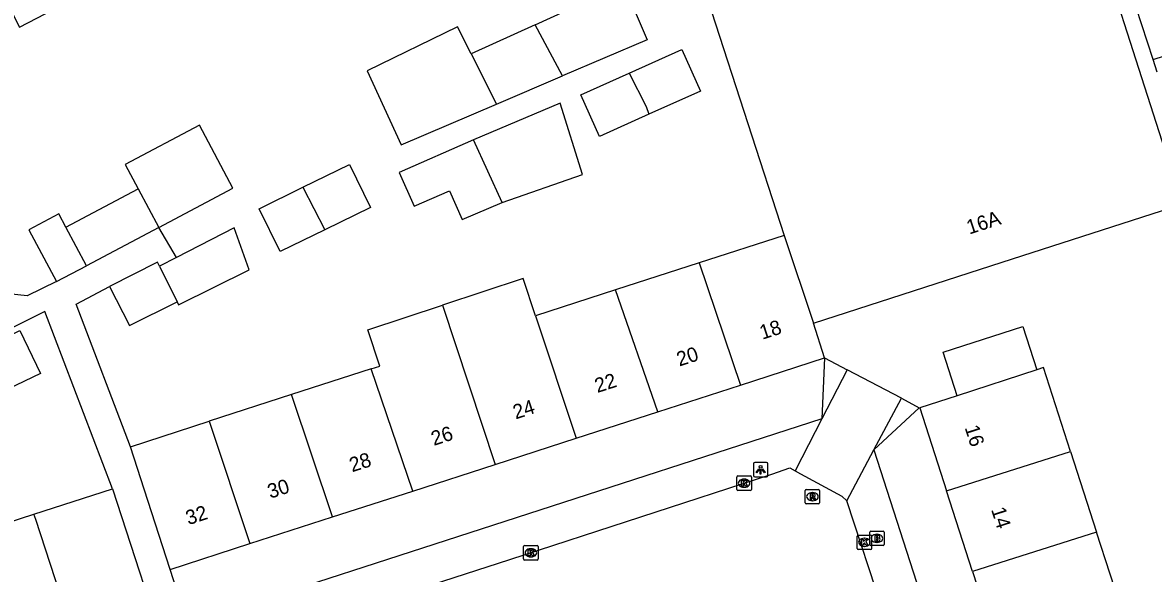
# Model space of a CAD drawing. Extents: x 158087 to 159494, y 382905 to 383981.
# Drawn here: x 159274.7 to 159352.8, y 383275.1 to 383313.2 of the extents above; entities that cross this region are included whole.
import ezdxf

# ---------------------------------------------------------------- set-up
doc = ezdxf.new("R2010")
doc.units = 0
for name, color, linetype in [('IMGEO_Brandkraan', 7, 'Continuous'), ('IMGEO_Erf', 7, 'Continuous'), ('IMGEO_Kolk', 7, 'Continuous'), ('IMGEO_Lichtpunt', 7, 'Continuous'), ('IMGEO_Pand', 7, 'Continuous'), ('IMGEO_Pand_nummerreeks', 7, 'Continuous'), ('IMGEO_Rijbaan_lokaal_open', 7, 'Continuous'), ('IMGEO_Rioolput', 7, 'Continuous'), ('IMGEO_Voetpad_open', 7, 'Continuous')]:
    doc.layers.add(name, color=color, linetype=linetype)

msp = doc.modelspace()

# ---------------------------------------------------------------- linework, layer by layer
at = {"layer": 'IMGEO_Brandkraan'}
for p, q in [((159333.278, 383278.06), (159334.13, 383278.06)), ((159333.203, 383277.134), (159333.203, 383277.986)), ((159333.714, 383277.28), (159333.689, 383277.28)), ((159333.691, 383277.84), (159333.716, 383277.84)), ((159334.204, 383277.986), (159334.204, 383277.134)), ((159334.13, 383277.06), (159333.278, 383277.06))]:
    msp.add_line(p, q, dxfattribs=at)
for points in [[(159333.278, 383278.06), (159334.13, 383278.06)], [(159333.203, 383277.134), (159333.203, 383277.986)], [(159333.551, 383277.76), (159333.551, 383277.36), (159333.764, 383277.36)], [(159333.782, 383277.76), (159333.551, 383277.76)], [(159333.73, 383277.679), (159333.676, 383277.679), (159333.676, 383277.603)], [(159333.676, 383277.603), (159333.729, 383277.603)], [(159333.738, 383277.527), (159333.676, 383277.527), (159333.676, 383277.446)], [(159333.676, 383277.446), (159333.738, 383277.446)], [(159334.204, 383277.986), (159334.204, 383277.134)], [(159334.13, 383277.06), (159333.278, 383277.06)]]:
    msp.add_lwpolyline(points, dxfattribs=at)
for centre, radius, start, end in [((159333.28, 383277.984), 0.0765, 91.55205, 178.44795), ((159333.28, 383277.984), 0.0765, 91.55205, 178.44795), ((159334.128, 383277.984), 0.0765, 1.55205, 88.44795), ((159334.128, 383277.984), 0.0765, 1.55205, 88.44795), ((159333.731, 383277.641), 0.0379, 267.82845, 90.93552), ((159333.739, 383277.486), 0.0404, 269.87594, 90.50774), ((159333.77, 383277.611), 0.251, 268.66757, 293.53466), ((159333.786, 383277.615), 0.145, 59.4692, 91.53667), ((159333.811, 383277.662), 0.0922, 285.51372, 58.15012), ((159333.816, 383277.47), 0.105, 301.31148, 78.98903), ((159333.28, 383277.136), 0.0765, 181.55205, 268.44795), ((159333.28, 383277.136), 0.0765, 181.55205, 268.44795), ((159334.128, 383277.136), 0.0765, 271.55205, 358.44795), ((159334.128, 383277.136), 0.0765, 271.55205, 358.44795)]:
    msp.add_arc(centre, radius, start, end, dxfattribs=at)
for centre, major_axis, ratio, start_param, end_param in [((159333.69, 383277.56), (-0.387, 0.002), 0.722429, 4.712389, 7.853982), ((159333.715, 383277.56), (-0.39, 0.002), 0.717154, 1.570796, 4.712389)]:
    msp.add_ellipse(centre, major_axis=major_axis, ratio=ratio, start_param=start_param, end_param=end_param, dxfattribs=at)
at = {"layer": 'IMGEO_Erf'}
for points in [[(159330.082, 383290.039), (159329.898, 383285.828)], [(159330.082, 383290.039), (159331.639, 383289.224)], [(159335.399, 383287.255), (159336.62, 383286.587), (159333.494, 383283.672)]]:
    msp.add_lwpolyline(points, dxfattribs=at)
at = {"layer": 'IMGEO_Kolk'}
for p, q in [((159324.022, 383280.948), (159324.022, 383281.8)), ((159324.097, 383281.874), (159324.949, 383281.874)), ((159324.51, 383281.654), (159324.535, 383281.654)), ((159325.023, 383281.8), (159325.023, 383280.948)), ((159324.949, 383280.874), (159324.097, 383280.874)), ((159324.533, 383281.094), (159324.508, 383281.094)), ((159332.336, 383276.862), (159332.336, 383277.714)), ((159332.411, 383277.788), (159333.263, 383277.788)), ((159332.824, 383277.568), (159332.849, 383277.568)), ((159333.337, 383277.714), (159333.337, 383276.862)), ((159309.289, 383276.135), (159309.289, 383276.987)), ((159309.364, 383277.061), (159310.216, 383277.061)), ((159309.777, 383276.841), (159309.802, 383276.841)), ((159310.29, 383276.987), (159310.29, 383276.135)), ((159333.263, 383276.788), (159332.411, 383276.788)), ((159332.847, 383277.008), (159332.822, 383277.008)), ((159310.216, 383276.061), (159309.364, 383276.061)), ((159309.8, 383276.281), (159309.775, 383276.281))]:
    msp.add_line(p, q, dxfattribs=at)
for points in [[(159324.022, 383280.948), (159324.022, 383281.8)], [(159324.097, 383281.874), (159324.949, 383281.874)], [(159324.343, 383281.574), (159324.466, 383281.574), (159324.466, 383281.423), (159324.596, 383281.574), (159324.76, 383281.574), (159324.614, 383281.423), (159324.767, 383281.174), (159324.615, 383281.174), (159324.53, 383281.338), (159324.466, 383281.271), (159324.466, 383281.174), (159324.343, 383281.174), (159324.343, 383281.574)], [(159325.023, 383281.8), (159325.023, 383280.948)], [(159324.949, 383280.874), (159324.097, 383280.874)], [(159332.336, 383276.862), (159332.336, 383277.714)], [(159332.411, 383277.788), (159333.263, 383277.788)], [(159332.657, 383277.488), (159332.78, 383277.488), (159332.78, 383277.337), (159332.91, 383277.488), (159333.074, 383277.488), (159332.928, 383277.337), (159333.081, 383277.088), (159332.929, 383277.088), (159332.844, 383277.252), (159332.78, 383277.185), (159332.78, 383277.088), (159332.657, 383277.088), (159332.657, 383277.488)], [(159333.337, 383277.714), (159333.337, 383276.862)], [(159309.289, 383276.135), (159309.289, 383276.987)], [(159309.364, 383277.061), (159310.216, 383277.061)], [(159309.61, 383276.761), (159309.733, 383276.761), (159309.733, 383276.61), (159309.863, 383276.761), (159310.027, 383276.761), (159309.881, 383276.61), (159310.034, 383276.361), (159309.882, 383276.361), (159309.797, 383276.525), (159309.733, 383276.458), (159309.733, 383276.361), (159309.61, 383276.361), (159309.61, 383276.761)], [(159310.29, 383276.987), (159310.29, 383276.135)], [(159333.263, 383276.788), (159332.411, 383276.788)], [(159310.216, 383276.061), (159309.364, 383276.061)]]:
    msp.add_lwpolyline(points, dxfattribs=at)
for centre, start, end in [((159324.099, 383281.798), 91.55205, 178.44795), ((159324.099, 383281.798), 91.55205, 178.44795), ((159324.947, 383281.798), 1.55205, 88.44795), ((159324.947, 383281.798), 1.55205, 88.44795), ((159324.099, 383280.95), 181.55205, 268.44795), ((159324.099, 383280.95), 181.55205, 268.44795), ((159324.947, 383280.95), 271.55205, 358.44795), ((159324.947, 383280.95), 271.55205, 358.44795), ((159332.413, 383277.712), 91.55205, 178.44795), ((159332.413, 383277.712), 91.55205, 178.44795), ((159333.261, 383277.712), 1.55205, 88.44795), ((159333.261, 383277.712), 1.55205, 88.44795), ((159309.366, 383276.985), 91.55205, 178.44795), ((159309.366, 383276.985), 91.55205, 178.44795), ((159310.214, 383276.985), 1.55205, 88.44795), ((159310.214, 383276.985), 1.55205, 88.44795), ((159332.413, 383276.864), 181.55205, 268.44795), ((159332.413, 383276.864), 181.55205, 268.44795), ((159333.261, 383276.864), 271.55205, 358.44795), ((159333.261, 383276.864), 271.55205, 358.44795), ((159309.366, 383276.137), 181.55205, 268.44795), ((159309.366, 383276.137), 181.55205, 268.44795), ((159310.214, 383276.137), 271.55205, 358.44795), ((159310.214, 383276.137), 271.55205, 358.44795)]:
    msp.add_arc(centre, 0.0765, start, end, dxfattribs=at)
for centre, major_axis, ratio, start_param, end_param in [((159324.509, 383281.374), (-0.387, 0.002), 0.722429, 4.712389, 7.853982), ((159324.534, 383281.374), (-0.39, 0.002), 0.717154, 1.570796, 4.712389), ((159332.823, 383277.288), (-0.387, 0.002), 0.722429, 4.712389, 7.853982), ((159332.848, 383277.288), (-0.39, 0.002), 0.717154, 1.570796, 4.712389), ((159309.776, 383276.561), (-0.387, 0.002), 0.722429, 4.712389, 7.853982), ((159309.801, 383276.561), (-0.39, 0.002), 0.717154, 1.570796, 4.712389)]:
    msp.add_ellipse(centre, major_axis=major_axis, ratio=ratio, start_param=start_param, end_param=end_param, dxfattribs=at)
at = {"layer": 'IMGEO_Lichtpunt'}
for p, q in [((159325.163, 383282.708), (159325.163, 383281.901)), ((159325.163, 383282.708), (159325.163, 383281.901)), ((159326.065, 383282.803), (159325.257, 383282.803)), ((159326.065, 383282.803), (159325.257, 383282.803)), ((159326.159, 383281.901), (159326.159, 383282.708)), ((159326.159, 383281.901), (159326.159, 383282.708)), ((159325.257, 383281.807), (159326.065, 383281.807)), ((159325.257, 383281.807), (159326.065, 383281.807))]:
    msp.add_line(p, q, dxfattribs=at)
for points in [[(159325.537, 383282.372), (159325.576, 383282.344), (159325.388, 383282.082), (159325.35, 383282.109), (159325.537, 383282.372)], [(159325.639, 383282.324), (159325.686, 383282.324), (159325.686, 383282.002), (159325.639, 383282.002), (159325.639, 383282.324)], [(159325.749, 383282.344), (159325.787, 383282.371), (159325.974, 383282.109), (159325.935, 383282.081), (159325.749, 383282.344)]]:
    msp.add_lwpolyline(points, dxfattribs=at)
msp.add_circle((159325.662, 383282.506), 0.0994, dxfattribs=at)
for centre, start, end in [((159325.257, 383282.708), 90, 180), ((159325.257, 383282.708), 90, 180), ((159326.065, 383282.708), 0, 90), ((159326.065, 383282.708), 0, 90), ((159325.257, 383281.901), 180, 270), ((159325.257, 383281.901), 180, 270), ((159326.065, 383281.901), 270, 0), ((159326.065, 383281.901), 270, 360)]:
    msp.add_arc(centre, 0.0946, start, end, dxfattribs=at)
at = {"layer": 'IMGEO_Pand'}
for points in [[(159323.43, 383314.578), (159346.567, 383326.346), (159354.795, 383300.681)], [(159352.797, 383310.674), (159355.997, 383311.713), (159354.432, 383316.535), (159351.423, 383315.558)], [(159310.078, 383313.087), (159316.18, 383315.883), (159317.821, 383312.042), (159311.969, 383309.541)], [(159352.797, 383310.674), (159351.232, 383315.496), (159351.423, 383315.558)], [(159270.686, 383313.686), (159273.358, 383315.057), (159274.455, 383312.92), (159276.853, 383314.151)], [(159323.43, 383314.578), (159322.279, 383313.992), (159327.286, 383298.516)], [(159305.66, 383311.062), (159304.715, 383312.935), (159298.478, 383309.889), (159300.829, 383304.782), (159307.41, 383307.593)], [(159310.078, 383313.087), (159305.66, 383311.062)], [(159311.969, 383309.541), (159310.078, 383313.087)], [(159305.66, 383311.062), (159307.41, 383307.593)], [(159316.588, 383309.739), (159320.22, 383311.369), (159321.507, 383308.502), (159317.929, 383306.896)], [(159307.41, 383307.593), (159311.969, 383309.541)], [(159317.929, 383306.896), (159314.519, 383305.366), (159313.232, 383308.233), (159316.588, 383309.739)], [(159316.588, 383309.739), (159317.749, 383307.427), (159317.929, 383306.896)], [(159307.793, 383300.79), (159313.353, 383302.716), (159311.803, 383307.66), (159305.814, 383305.117)], [(159284.071, 383299.063), (159289.186, 383301.77), (159286.88, 383306.13), (159281.764, 383303.424), (159282.657, 383301.736)], [(159305.814, 383305.117), (159300.693, 383302.855), (159301.722, 383300.525), (159304.168, 383301.606), (159305.044, 383299.623), (159307.793, 383300.79)], [(159307.793, 383300.79), (159305.814, 383305.117)], [(159294.034, 383301.84), (159297.252, 383303.416), (159298.704, 383300.451), (159295.556, 383298.909)], [(159277.655, 383299.09), (159282.657, 383301.736)], [(159282.657, 383301.736), (159284.071, 383299.063)], [(159295.556, 383298.909), (159292.456, 383297.391), (159291.004, 383300.356), (159294.034, 383301.84)], [(159294.034, 383301.84), (159295.556, 383298.909)], [(159329.326, 383292.442), (159342.352, 383296.656), (159354.795, 383300.681)], [(159277.655, 383299.09), (159277.172, 383300.002), (159275.1, 383298.906), (159276.998, 383295.32)], [(159279.07, 383296.416), (159277.655, 383299.09)], [(159284.071, 383299.063), (159279.07, 383296.416)], [(159285.34, 383293.92), (159285.441, 383293.715), (159290.331, 383296.134), (159289.286, 383299.029), (159285.309, 383296.989)], [(159327.286, 383298.516), (159321.41, 383296.615)], [(159327.286, 383298.516), (159329.326, 383292.442)], [(159285.309, 383296.989), (159284.123, 383296.38)], [(159276.998, 383295.32), (159279.07, 383296.416)], [(159284.123, 383296.38), (159283.977, 383296.674), (159280.675, 383294.98)], [(159284.123, 383296.38), (159285.34, 383293.92)], [(159321.41, 383296.615), (159315.63, 383294.745)], [(159321.41, 383296.615), (159324.272, 383288.16)], [(159310.112, 383292.96), (159309.254, 383295.544), (159303.671, 383293.69)], [(159280.675, 383294.98), (159282.053, 383292.294), (159285.34, 383293.92)], [(159315.63, 383294.745), (159310.112, 383292.96)], [(159318.572, 383286.316), (159315.63, 383294.745)], [(159298.758, 383289.287), (159299.35, 383289.478), (159298.52, 383291.986), (159303.671, 383293.69)], [(159303.671, 383293.69), (159307.317, 383282.674)], [(159310.112, 383292.96), (159312.925, 383284.489)], [(159330.082, 383290.039), (159329.326, 383292.442)], [(159339.253, 383287.424), (159338.279, 383290.448), (159343.781, 383292.22), (159344.751, 383289.21)], [(159271.039, 383290.282), (159274.484, 383291.936), (159275.909, 383288.97), (159272.465, 383287.315)], [(159324.272, 383288.16), (159330.082, 383290.039)], [(159298.758, 383289.287), (159293.236, 383287.5)], [(159301.626, 383280.833), (159298.758, 383289.287)], [(159344.751, 383289.21), (159339.253, 383287.424)], [(159347.086, 383283.562), (159345.211, 383289.378), (159344.751, 383289.21)], [(159318.572, 383286.316), (159324.272, 383288.16)], [(159293.236, 383287.5), (159287.558, 383285.663)], [(159296.075, 383279.038), (159293.236, 383287.5)], [(159339.253, 383287.424), (159336.667, 383286.591), (159338.518, 383280.843)], [(159312.925, 383284.489), (159318.572, 383286.316)], [(159282.113, 383283.902), (159287.558, 383285.663)], [(159287.558, 383285.663), (159290.375, 383277.194)], [(159307.317, 383282.674), (159312.925, 383284.489)], [(159284.861, 383275.41), (159283.321, 383280.168), (159282.113, 383283.902)], [(159338.518, 383280.843), (159347.086, 383283.562)], [(159347.086, 383283.562), (159348.88, 383277.998)], [(159301.626, 383280.833), (159307.317, 383282.674)], [(159275.446, 383279.225), (159280.881, 383280.984)], [(159280.881, 383280.984), (159282.116, 383277.164), (159283.655, 383272.406)], [(159296.075, 383279.038), (159301.626, 383280.833)], [(159340.311, 383275.278), (159338.518, 383280.843)], [(159269.692, 383277.364), (159275.446, 383279.225)], [(159278.252, 383270.658), (159275.587, 383278.862), (159275.446, 383279.225)], [(159290.375, 383277.194), (159296.075, 383279.038)], [(159348.88, 383277.998), (159340.311, 383275.278)], [(159350.759, 383272.17), (159348.88, 383277.998)], [(159284.861, 383275.41), (159290.375, 383277.194)], [(159340.311, 383275.278), (159342.205, 383269.398)]]:
    msp.add_lwpolyline(points, dxfattribs=at)
at = {"layer": 'IMGEO_Rijbaan_lokaal_open'}
for points in [[(159291.447, 383270.64), (159308.343, 383276.088), (159326.447, 383282.002), (159327.671, 383282.437), (159328.053, 383282.229)], [(159328.053, 383282.229), (159328.428, 383282.024), (159331.273, 383280.473), (159331.626, 383280.153)], [(159345.59, 383237.852), (159336.651, 383264.853), (159331.626, 383280.153)]]:
    msp.add_lwpolyline(points, dxfattribs=at)
at = {"layer": 'IMGEO_Rioolput'}
for p, q in [((159328.741, 383280.02), (159328.741, 383280.872)), ((159328.816, 383280.946), (159329.668, 383280.946)), ((159329.229, 383280.726), (159329.254, 383280.726)), ((159329.742, 383280.872), (159329.742, 383280.02)), ((159329.668, 383279.946), (159328.816, 383279.946)), ((159329.252, 383280.166), (159329.227, 383280.166))]:
    msp.add_line(p, q, dxfattribs=at)
for points in [[(159328.741, 383280.02), (159328.741, 383280.872)], [(159328.816, 383280.946), (159329.668, 383280.946)], [(159329.33, 383280.644), (159329.078, 383280.646), (159329.078, 383280.246)], [(159329.078, 383280.246), (159329.202, 383280.246), (159329.202, 383280.408), (159329.213, 383280.408)], [(159329.256, 383280.565), (159329.202, 383280.565), (159329.202, 383280.484)], [(159329.202, 383280.484), (159329.254, 383280.484)], [(159329.26, 383280.379), (159329.331, 383280.246), (159329.471, 383280.246), (159329.406, 383280.372)], [(159329.742, 383280.872), (159329.742, 383280.02)], [(159329.668, 383279.946), (159328.816, 383279.946)]]:
    msp.add_lwpolyline(points, dxfattribs=at)
for centre, radius, start, end in [((159328.818, 383280.87), 0.0765, 91.55205, 178.44795), ((159328.818, 383280.87), 0.0765, 91.55205, 178.44795), ((159329.212, 383280.355), 0.0533, 26.02933, 88.69889), ((159329.238, 383280.673), 0.19, 274.7715, 282.96867), ((159329.262, 383280.469), 0.0964, 77.00612, 93.18647), ((159329.276, 383280.526), 0.0378, 276.66336, 79.67722), ((159329.329, 383280.534), 0.109, 350.36119, 89.41601), ((159329.327, 383280.534), 0.112, 277.58423, 350.98172), ((159329.311, 383280.319), 0.108, 29.51342, 73.79051), ((159329.666, 383280.87), 0.0765, 1.55205, 88.44795), ((159329.666, 383280.87), 0.0765, 1.55205, 88.44795), ((159328.818, 383280.022), 0.0765, 181.55205, 268.44795), ((159328.818, 383280.022), 0.0765, 181.55205, 268.44795), ((159329.666, 383280.022), 0.0765, 271.55205, 358.44795), ((159329.666, 383280.022), 0.0765, 271.55205, 358.44795)]:
    msp.add_arc(centre, radius, start, end, dxfattribs=at)
for centre, major_axis, ratio, start_param, end_param in [((159329.228, 383280.446), (-0.387, 0.002), 0.722429, 4.712389, 7.853982), ((159329.253, 383280.446), (-0.39, 0.002), 0.717154, 1.570796, 4.712389)]:
    msp.add_ellipse(centre, major_axis=major_axis, ratio=ratio, start_param=start_param, end_param=end_param, dxfattribs=at)
at = {"layer": 'IMGEO_Voetpad_open'}
for points in [[(159276.998, 383295.32), (159274.979, 383294.333), (159273.485, 383294.507), (159265.168, 383310.855)], [(159353.068, 383309.806), (159352.797, 383310.674)], [(159280.881, 383280.984), (159276.195, 383293.248), (159273.948, 383292.113), (159273.088, 383291.637), (159265.984, 383306.235)], [(159285.309, 383296.989), (159284.071, 383299.063)], [(159282.113, 383283.902), (159278.371, 383293.765), (159280.675, 383294.98)], [(159331.639, 383289.224), (159329.898, 383285.828)], [(159335.399, 383287.255), (159331.639, 383289.224)], [(159333.494, 383283.672), (159335.399, 383287.255)], [(159329.898, 383285.828), (159286.084, 383271.635)], [(159329.898, 383285.828), (159328.053, 383282.229)], [(159331.626, 383280.153), (159333.494, 383283.672)], [(159333.494, 383283.672), (159344.338, 383250), (159347.941, 383238.813), (159352.283, 383236.577), (159375.532, 383244.062)], [(159286.084, 383271.635), (159284.861, 383275.41)]]:
    msp.add_lwpolyline(points, dxfattribs=at)

# ---------------------------------------------------------------- texts
at = {"layer": 'IMGEO_Pand_nummerreeks'}
for s, rotation, p in [('16A', 17.92785, (159340.081, 383298.57)), ('18', 17.9264, (159325.783, 383291.297)), ('20', 17.9264, (159320.044, 383289.44)), ('22', 17.9264, (159314.386, 383287.611)), ('24', 17.9264, (159308.736, 383285.783)), ('26', 17.9264, (159303.084, 383283.954)), ('16', 287.85435, (159339.754, 383285.226)), ('28', 17.9264, (159297.434, 383282.126)), ('30', 17.9264, (159291.781, 383280.297)), ('32', 17.9264, (159286.123, 383278.468)), ('14', 287.85435, (159341.582, 383279.553))]:
    msp.add_text(s, height=1, rotation=rotation, dxfattribs=at).set_placement(p)

doc.saveas('drawing.dxf')
